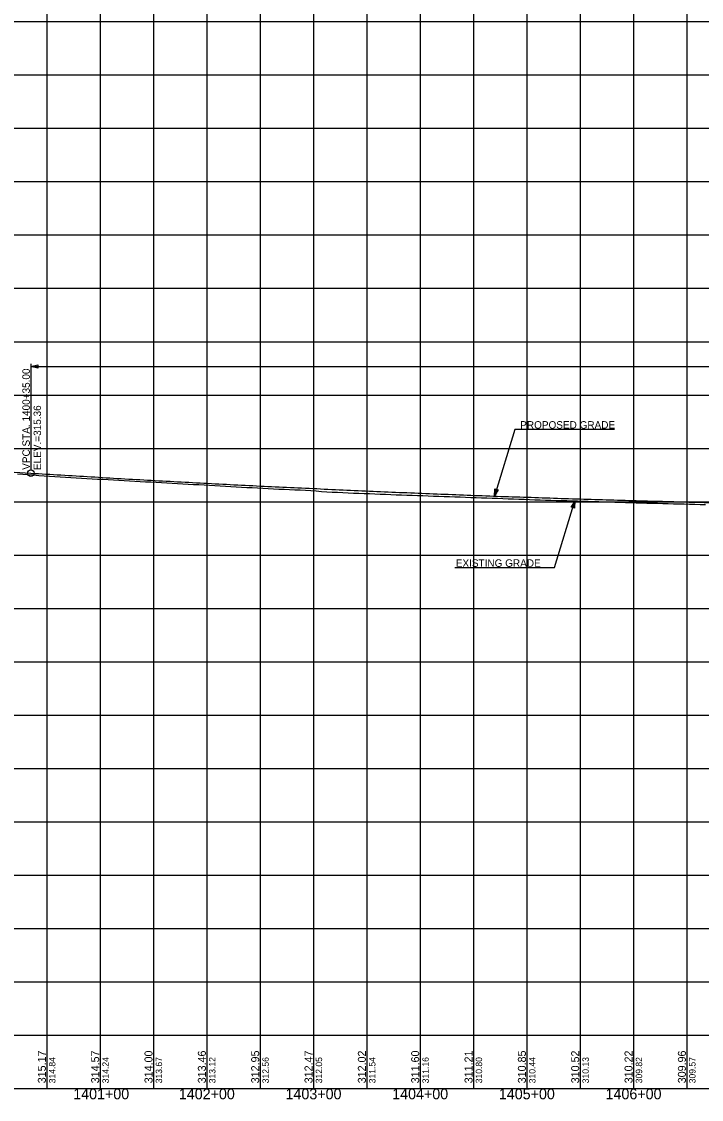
# Model space of a CAD drawing. Extents: x -90830 to 2015517, y -20856 to 836331.
# Drawn here: x 28950 to 29587, y -19397 to -18387 of the extents above; entities that cross this region are included whole.
import ezdxf

# ---------------------------------------------------------------- set-up
doc = ezdxf.new("R2010")
doc.units = 0
for name, color, linetype in [('Level 1', 7, 'Continuous'), ('RD_DDB_Profile_Elev', 7, 'Continuous'), ('RD_DDB_Profile_EX', 7, 'Continuous'), ('RD_DDB_Profile_PR', 7, 'Continuous'), ('RD_DDB_StaTX', 7, 'Continuous'), ('RD_DDB_StripGrade', 7, 'Continuous'), ('RD_DDB_VCLbl', 7, 'Continuous'), ('RD_GPK_Profile_Cell', 7, 'Continuous'), ('RD_PD_Final_TX', 7, 'Continuous'), ('RD_TX_Drainage', 7, 'Continuous')]:
    doc.layers.add(name, color=color, linetype=linetype)

msp = doc.modelspace()

# ---------------------------------------------------------------- linework, layer by layer
at = {"layer": 'Level 1'}
for p, q in [((28973.5, -17886.5), (28973.5, -18386.5)), ((29023.5, -17886.5), (29023.5, -18386.5)), ((29073.5, -17886.5), (29073.5, -18386.5)), ((29123.5, -17886.5), (29123.5, -18386.5)), ((29173.5, -17886.5), (29173.5, -18386.5)), ((29223.5, -17886.5), (29223.5, -18386.5)), ((29273.5, -17886.5), (29273.5, -18386.5)), ((29323.5, -17886.5), (29323.5, -18386.5)), ((29373.5, -17886.5), (29373.5, -18386.5)), ((29423.5, -17886.5), (29423.5, -18386.5)), ((29473.5, -17886.5), (29473.5, -18386.5)), ((29523.5, -17886.5), (29523.5, -18386.5)), ((29573.5, -17886.5), (29573.5, -18386.5)), ((28773.5, -18386.5), (30373.5, -18386.5)), ((28773.5, -18386.5), (30373.5, -18386.5)), ((28973.5, -18386.5), (28973.5, -18886.5)), ((29023.5, -18386.5), (29023.5, -18886.5)), ((29073.5, -18386.5), (29073.5, -18886.5)), ((29123.5, -18386.5), (29123.5, -18886.5)), ((29173.5, -18386.5), (29173.5, -18886.5)), ((29223.5, -18386.5), (29223.5, -18886.5)), ((29273.5, -18386.5), (29273.5, -18886.5)), ((29323.5, -18386.5), (29323.5, -18886.5)), ((29373.5, -18386.5), (29373.5, -18886.5)), ((29423.5, -18386.5), (29423.5, -18886.5)), ((29473.5, -18386.5), (29473.5, -18886.5)), ((29523.5, -18386.5), (29523.5, -18886.5)), ((29573.5, -18386.5), (29573.5, -18886.5)), ((28773.5, -18436.5), (30373.5, -18436.5)), ((28773.5, -18486.5), (30373.5, -18486.5)), ((28773.5, -18536.5), (30373.5, -18536.5)), ((28773.5, -18586.5), (30373.5, -18586.5)), ((28773.5, -18636.5), (30373.5, -18636.5)), ((28773.5, -18686.5), (30373.5, -18686.5)), ((28773.5, -18736.5), (30373.5, -18736.5)), ((28773.5, -18786.5), (30373.5, -18786.5)), ((28773.5, -18836.5), (30373.5, -18836.5)), ((28773.5, -18886.5), (30373.5, -18886.5)), ((28773.5, -18886.5), (30373.5, -18886.5)), ((28973.5, -18886.5), (28973.5, -19386.5)), ((29023.5, -18886.5), (29023.5, -19386.5)), ((29073.5, -18886.5), (29073.5, -19386.5)), ((29123.5, -18886.5), (29123.5, -19386.5)), ((29173.5, -18886.5), (29173.5, -19386.5)), ((29223.5, -18886.5), (29223.5, -19386.5)), ((29273.5, -18886.5), (29273.5, -19386.5)), ((29323.5, -18886.5), (29323.5, -19386.5)), ((29373.5, -18886.5), (29373.5, -19386.5)), ((29423.5, -18886.5), (29423.5, -19386.5)), ((29473.5, -18886.5), (29473.5, -19386.5)), ((29523.5, -18886.5), (29523.5, -19386.5)), ((29573.5, -18886.5), (29573.5, -19386.5)), ((28773.5, -18936.5), (30373.5, -18936.5)), ((28773.5, -18986.5), (30373.5, -18986.5)), ((28773.5, -19036.5), (30373.5, -19036.5)), ((28773.5, -19086.5), (30373.5, -19086.5)), ((28773.5, -19136.5), (30373.5, -19136.5)), ((28773.5, -19186.5), (30373.5, -19186.5)), ((28773.5, -19236.5), (30373.5, -19236.5)), ((28773.5, -19286.5), (30373.5, -19286.5)), ((28773.5, -19336.5), (30373.5, -19336.5)), ((28773.5, -19386.5), (30373.5, -19386.5))]:
    msp.add_line(p, q, dxfattribs=at)
at = {"layer": 'RD_DDB_Profile_EX'}
for points in [[(28945.9, -18810.4), (28950.9, -18810.7), (28955.9, -18811.1), (28960.9, -18811.4), (28965.9, -18811.8), (28970.9, -18812.1), (28975.9, -18812.5), (28980.9, -18812.8), (28985.9, -18813.1), (28990.9, -18813.4), (28995.9, -18813.7), (29000.9, -18814), (29005.9, -18814.3), (29010.9, -18814.6), (29015.9, -18814.9), (29020.9, -18815.2), (29025.9, -18815.5), (29030.9, -18815.8), (29035.9, -18816), (29040.9, -18816.3), (29045.9, -18816.6)], [(29045.9, -18816.6), (29050.9, -18816.9), (29055.9, -18817.2), (29060.9, -18817.4), (29065.9, -18817.7), (29070.9, -18818), (29075.9, -18818.3), (29080.9, -18818.6), (29085.9, -18818.8), (29090.9, -18819.1), (29095.9, -18819.4), (29100.9, -18819.7), (29105.9, -18820), (29110.9, -18820.2), (29115.9, -18820.5), (29120.9, -18820.8), (29125.9, -18821.1), (29130.9, -18821.3), (29135.9, -18821.6), (29140.9, -18821.9), (29145.9, -18822.2), (29150.9, -18822.5), (29155.9, -18822.8), (29160.9, -18823.1), (29165.9, -18823.3), (29170.9, -18823.6), (29175.9, -18823.8), (29180.9, -18824.1), (29185.9, -18824.3), (29190.9, -18824.6), (29195.9, -18824.8), (29200.9, -18825), (29205.9, -18825.3), (29210.9, -18825.5), (29215.9, -18825.8), (29220.9, -18826.1), (29225.9, -18826.4), (29230.9, -18826.8), (29235.9, -18827.1), (29240.9, -18827.4), (29245.9, -18827.6), (29250.9, -18827.9), (29255.9, -18828.1), (29260.9, -18828.4), (29265.9, -18828.5), (29270.9, -18828.7), (29275.9, -18828.9), (29280.9, -18829.1), (29285.9, -18829.3), (29290.9, -18829.5), (29295.9, -18829.7), (29300.9, -18829.9), (29305.9, -18830.1), (29310.9, -18830.2), (29315.9, -18830.4), (29320.9, -18830.6), (29325.9, -18830.8), (29330.9, -18831), (29335.9, -18831.2), (29340.9, -18831.4), (29345.9, -18831.6), (29350.9, -18831.7), (29355.9, -18831.9), (29360.9, -18832), (29365.9, -18832.2), (29370.9, -18832.4), (29375.9, -18832.6), (29380.9, -18832.8), (29385.9, -18832.9), (29390.9, -18833.1), (29395.9, -18833.3), (29400.9, -18833.5), (29405.9, -18833.7), (29410.9, -18833.8), (29415.9, -18834), (29420.9, -18834.2), (29425.9, -18834.4), (29430.9, -18834.6), (29435.9, -18834.7), (29440.9, -18834.9), (29445.9, -18835.1), (29450.9, -18835.2), (29455.9, -18835.3), (29460.9, -18835.5), (29465.9, -18835.6), (29470.9, -18835.8), (29475.9, -18835.9), (29480.9, -18836.1), (29485.9, -18836.2), (29490.9, -18836.4), (29495.9, -18836.5), (29500.9, -18836.7), (29505.9, -18836.9), (29510.9, -18837), (29515.9, -18837.2), (29520.9, -18837.3), (29525.9, -18837.5), (29530.9, -18837.6), (29535.9, -18837.8), (29540.9, -18837.9), (29545.9, -18838)], [(29545.9, -18838), (29550.9, -18838.1), (29555.9, -18838.3), (29560.9, -18838.4), (29565.9, -18838.5), (29570.9, -18838.6), (29575.9, -18838.7), (29580.9, -18838.9), (29585.9, -18839), (29590.9, -18839.1)]]:
    msp.add_lwpolyline(points, dxfattribs=at)
at = {"layer": 'RD_DDB_Profile_PR'}
msp.add_line((28301, -18768.6), (28958.5, -18809.7), dxfattribs=at)
msp.add_spline([(28958.5, -18809.7), (28986.7, -18811.4), (29014.9, -18813.1), (29043.1, -18814.8), (29071.3, -18816.4), (29099.5, -18817.9), (29127.7, -18819.4), (29155.9, -18820.9), (29184.1, -18822.3), (29212.3, -18823.6), (29240.5, -18824.9), (29268.7, -18826.2), (29296.9, -18827.4), (29325.1, -18828.6), (29353.3, -18829.7), (29381.5, -18830.8), (29409.7, -18831.8), (29437.9, -18832.7), (29466.1, -18833.7), (29494.3, -18834.5), (29522.5, -18835.4), (29550.7, -18836.1), (29578.9, -18836.9), (29607.1, -18837.5), (29635.3, -18838.2), (29663.5, -18838.8), (29691.7, -18839.3), (29719.9, -18839.8), (29748.1, -18840.2), (29776.3, -18840.6), (29804.5, -18841), (29832.7, -18841.3), (29860.9, -18841.5), (29889.1, -18841.7), (29917.3, -18841.9), (29945.5, -18842), (29973.7, -18842), (30001.9, -18842), (30030.1, -18842), (30058.3, -18841.9), (30086.5, -18841.8), (30114.7, -18841.6), (30142.9, -18841.4), (30171.1, -18841.1), (30199.3, -18840.7), (30227.5, -18840.4), (30255.7, -18839.9), (30283.9, -18839.5), (30312.1, -18838.9), (30340.3, -18838.4), (30368.5, -18837.8)], degree=3, dxfattribs=at)
at = {"layer": 'RD_DDB_VCLbl'}
for p, q in [((28958.5, -18707.2), (28958.5, -18806.7)), ((28958.5, -18709.7), (30368.5, -18709.7))]:
    msp.add_line(p, q, dxfattribs=at)
msp.add_circle((28958.5, -18809.7), 3, dxfattribs=at)
at = {"layer": 'RD_GPK_Profile_Cell'}
msp.add_line((4823.5, -19386.5), (75223.5, -19386.5), dxfattribs=at)
at = {"layer": 'RD_PD_Final_TX'}
for p, q in [((29393.2, -18831.2), (29393.5, -18824.5)), ((29395.1, -18825), (29393.2, -18831.2)), ((29393.2, -18831.2), (29396.6, -18825.5)), ((29393.5, -18824.5), (29396.6, -18825.5)), ((29468.4, -18835.7), (29465, -18841.4)), ((29466.6, -18841.9), (29468.4, -18835.7)), ((29468.4, -18835.7), (29468.1, -18842.4)), ((29468.1, -18842.4), (29465, -18841.4))]:
    msp.add_line(p, q, dxfattribs=at)
for points in [[(29505.6, -18768.8), (29412.2, -18768.8), (29393.2, -18831.2)], [(29395, -18825), (29393.2, -18830.8), (29395, -18825), (29393.3, -18830.5), (29394.9, -18825), (29393.3, -18830.3), (29394.8, -18825), (29393.3, -18830.1), (29394.7, -18825), (29393.3, -18829.7), (29394.7, -18824.9), (29393.3, -18829.4), (29394.6, -18824.9), (29393.3, -18829.1), (29394.5, -18824.9), (29393.4, -18828.7), (29394.4, -18824.9), (29393.4, -18828.5), (29394.4, -18824.8), (29393.4, -18828.2), (29394.3, -18824.8), (29393.4, -18827.8), (29394.2, -18824.8), (29393.4, -18827.4), (29394.1, -18824.8), (29393.4, -18827.1), (29394.1, -18824.7), (29393.4, -18826.7), (29394, -18824.7), (29393.5, -18826.3), (29393.9, -18824.7), (29393.5, -18826), (29393.8, -18824.7), (29393.5, -18825.7), (29393.8, -18824.6), (29393.5, -18825.3), (29393.7, -18824.7), (29393.6, -18824.9), (29393.6, -18824.7)], [(29393.3, -18830.8), (29395.1, -18825.1), (29393.4, -18830.6), (29395.2, -18825.1), (29393.5, -18830.4), (29395.2, -18825.1), (29393.6, -18830.3), (29395.3, -18825.1), (29393.8, -18830.1), (29395.3, -18825.1), (29393.9, -18829.9), (29395.4, -18825.1), (29394, -18829.6), (29395.4, -18825.1), (29394.2, -18829.4), (29395.5, -18825.2), (29394.3, -18829.1), (29395.6, -18825.2), (29394.5, -18828.9), (29395.7, -18825.2), (29394.6, -18828.6), (29395.7, -18825.2), (29394.8, -18828.4), (29395.8, -18825.3), (29395, -18828), (29395.8, -18825.3), (29395.1, -18827.8), (29395.9, -18825.3), (29395.3, -18827.5), (29395.9, -18825.3), (29395.5, -18827.2), (29396, -18825.3), (29395.6, -18827), (29396.1, -18825.4), (29395.8, -18826.8), (29396.1, -18825.4), (29395.9, -18826.4), (29396.2, -18825.4), (29396.1, -18826.2), (29396.3, -18825.4), (29396.2, -18826.1), (29396.4, -18825.5), (29396.5, -18825.5), (29396.4, -18825.5)], [(29356, -18898.1), (29449.4, -18898.1), (29468.4, -18835.7)], [(29468.3, -18836.1), (29466.5, -18841.8), (29468.2, -18836.3), (29466.5, -18841.8), (29468.1, -18836.5), (29466.4, -18841.8), (29468, -18836.6), (29466.4, -18841.8), (29467.8, -18836.8), (29466.3, -18841.8), (29467.7, -18837), (29466.2, -18841.7), (29467.6, -18837.2), (29466.2, -18841.7), (29467.4, -18837.5), (29466.1, -18841.7), (29467.3, -18837.8), (29466, -18841.7), (29467.2, -18838), (29466, -18841.7), (29467, -18838.2), (29465.9, -18841.7), (29466.8, -18838.5), (29465.9, -18841.6), (29466.6, -18838.8), (29465.8, -18841.6), (29466.5, -18839.1), (29465.7, -18841.6), (29466.3, -18839.4), (29465.7, -18841.6), (29466.2, -18839.7), (29465.6, -18841.5), (29466, -18839.9), (29465.5, -18841.5), (29465.8, -18840.1), (29465.5, -18841.5), (29465.7, -18840.5), (29465.4, -18841.5), (29465.6, -18840.7), (29465.3, -18841.5), (29465.4, -18840.8), (29465.2, -18841.4), (29465.1, -18841.4), (29465.2, -18841.4)], [(29466.6, -18841.8), (29468.4, -18836.1), (29466.7, -18841.9), (29468.4, -18836.4), (29466.7, -18841.9), (29468.4, -18836.6), (29466.8, -18841.9), (29468.4, -18836.8), (29466.9, -18841.9), (29468.3, -18837.1), (29467, -18842), (29468.3, -18837.5), (29467, -18842), (29468.3, -18837.8), (29467.1, -18842), (29468.3, -18838.1), (29467.2, -18842), (29468.2, -18838.4), (29467.2, -18842), (29468.2, -18838.7), (29467.3, -18842.1), (29468.2, -18839), (29467.4, -18842.1), (29468.2, -18839.5), (29467.5, -18842.1), (29468.2, -18839.8), (29467.5, -18842.1), (29468.2, -18840.2), (29467.6, -18842.1), (29468.1, -18840.6), (29467.7, -18842.2), (29468.1, -18840.9), (29467.8, -18842.2), (29468.1, -18841.2), (29467.8, -18842.3), (29468.1, -18841.6), (29467.9, -18842.2), (29468.1, -18842), (29468, -18842.2)]]:
    msp.add_lwpolyline(points, dxfattribs=at)
at = {"layer": 'RD_TX_Drainage'}
msp.add_lwpolyline([(28965.1, -18711.4), (28958.5, -18709.7), (28965.1, -18708.1)], close=True, dxfattribs=at)

# ---------------------------------------------------------------- texts
at = {"layer": 'RD_DDB_Profile_Elev'}
for s, p in [('315.17', (28972.5, -19381.5)), ('314.57', (29022.5, -19381.5)), ('314.00', (29072.5, -19381.5)), ('313.46', (29122.5, -19381.5)), ('312.95', (29172.5, -19381.5)), ('312.47', (29222.5, -19381.5)), ('312.02', (29272.5, -19381.5)), ('311.60', (29322.5, -19381.5)), ('311.21', (29372.5, -19381.5)), ('310.85', (29422.5, -19381.5)), ('310.52', (29472.5, -19381.5)), ('310.22', (29522.5, -19381.5)), ('309.96', (29572.5, -19381.5))]:
    msp.add_text(s, height=7.5, rotation=90, dxfattribs=at).set_placement(p)
at = {"layer": 'RD_DDB_StaTX'}
for s, p in [('1401+00', (28998.2, -19396.5)), ('1402+00', (29097.2, -19396.5)), ('1403+00', (29197.2, -19396.5)), ('1404+00', (29297.2, -19396.5)), ('1405+00', (29397.2, -19396.5)), ('1406+00', (29497.2, -19396.5))]:
    msp.add_text(s, height=10, dxfattribs=at).set_placement(p)
at = {"layer": 'RD_DDB_StripGrade'}
for s, height, p in [('VPC STA. 1400+35.00 ', 7, (28957.5, -18806.6)), ('ELEV.=315.36', 7, (28968, -18806.8)), ('314.84', 6, (28981.5, -19381.5)), ('314.24', 6, (29031.5, -19381.5)), ('313.67', 6, (29081.5, -19381.5)), ('313.12', 6, (29131.5, -19381.5)), ('312.56', 6, (29181.5, -19381.5)), ('312.05', 6, (29231.5, -19381.5)), ('311.54', 6, (29281.5, -19381.5)), ('311.16', 6, (29331.5, -19381.5)), ('310.80', 6, (29381.5, -19381.5)), ('310.44', 6, (29431.5, -19381.5)), ('310.13', 6, (29481.5, -19381.5)), ('309.82', 6, (29531.5, -19381.5)), ('309.57', 6, (29581.5, -19381.5))]:
    msp.add_text(s, height=height, rotation=90, dxfattribs=at).set_placement(p)
at = {"layer": 'RD_PD_Final_TX'}
for s, p in [('PROPOSED GRADE', (29417.2, -18768)), ('EXISTING GRADE', (29356.8, -18897.5))]:
    msp.add_text(s, height=7, dxfattribs=at).set_placement(p)

doc.saveas('drawing.dxf')
